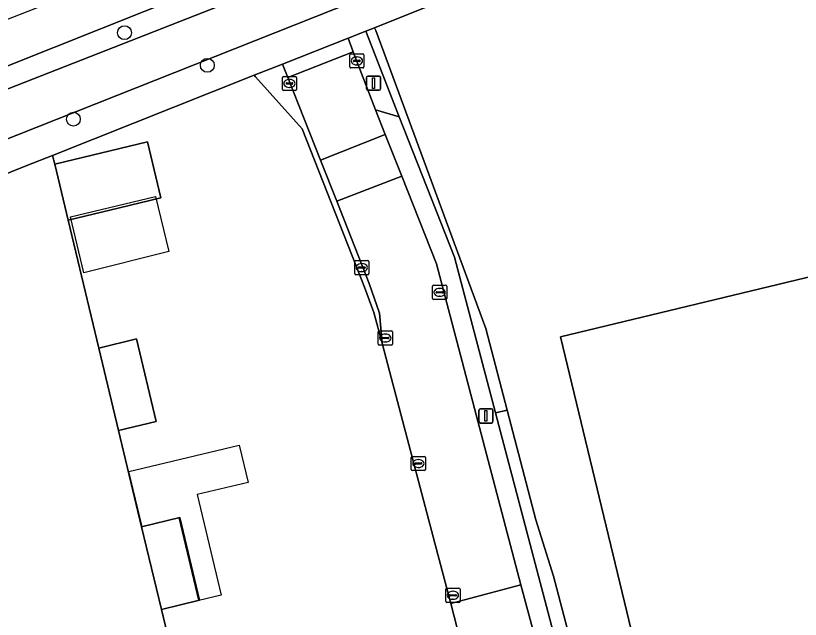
# Model space of a CAD drawing. Extents: x 164494 to 166241, y 382475 to 384495.
# Drawn here: x 164609 to 164664.4, y 383485.2 to 383527.9 of the extents above; entities that cross this region are included whole.
import ezdxf

# ---------------------------------------------------------------- set-up
doc = ezdxf.new("R2010")
doc.units = 0
for name, color, linetype in [('IMGEO_Boom', 7, 'Continuous'), ('IMGEO_Erf', 7, 'Continuous'), ('IMGEO_Fietspad_open', 7, 'Continuous'), ('IMGEO_Groenvoorziening', 7, 'Continuous'), ('IMGEO_Haag', 7, 'Continuous'), ('IMGEO_Hek', 7, 'Continuous'), ('IMGEO_Kolk', 7, 'Continuous'), ('IMGEO_Lichtmast', 7, 'Continuous'), ('IMGEO_Loofbos', 7, 'Continuous'), ('IMGEO_Pand', 7, 'Continuous'), ('IMGEO_Pand_vergunning_verleend', 7, 'Continuous'), ('IMGEO_Parkeervlak_open', 7, 'Continuous'), ('IMGEO_Rijbaan_lokaal_open', 7, 'Continuous'), ('IMGEO_Rioolput', 7, 'Continuous'), ('IMGEO_Voetpad_open', 7, 'Continuous')]:
    doc.layers.add(name, color=color, linetype=linetype)

msp = doc.modelspace()

# ---------------------------------------------------------------- linework, layer by layer
at = {"layer": 'IMGEO_Boom'}
for centre in [(164616.688, 383526.653), (164622.534, 383524.348), (164613.076, 383520.542)]:
    msp.add_circle(centre, 0.489, dxfattribs=at)
at = {"layer": 'IMGEO_Erf'}
for points in [[(164802.122, 383533.207), (164800.09, 383541.027), (164787.929, 383587.828), (164781.972, 383585.472), (164705.119, 383555.084), (164637.451, 383528.244), (164634.35, 383526.996), (164634.424, 383526.797), (164639.961, 383511.807), (164640.36, 383510.727), (164642.191, 383505.77), (164643.705, 383500.008), (164645.743, 383492.256), (164646.969, 383488.28), (164655.843, 383454.501)], [(164640.611, 383482.949), (164639.723, 383486.342), (164638.609, 383490.597), (164635.279, 383503.201), (164634.871, 383504.718), (164634.283, 383506.905), (164633.637, 383508.691), (164629.238, 383519.852), (164625.937, 383523.54), (164625.845, 383523.643), (164611.601, 383517.991), (164611.753, 383517.358), (164618.309, 383518.935), (164619.247, 383514.993), (164616.326, 383514.291), (164612.699, 383513.418), (164614.868, 383504.385), (164617.532, 383505.024), (164618.914, 383499.195), (164616.263, 383498.573), (164617.896, 383491.77), (164620.587, 383492.415), (164621.971, 383486.574), (164619.298, 383485.932), (164621.631, 383476.214)]]:
    msp.add_lwpolyline(points, dxfattribs=at)
msp.add_lwpolyline([(164730.267, 383487.654), (164656.027, 383469.749), (164647.473, 383505.183), (164721.758, 383523.074)], close=True, dxfattribs=at)
at = {"layer": 'IMGEO_Fietspad_open'}
msp.add_lwpolyline([(164784.481, 383592.554), (164784.135, 383593.842), (164780.313, 383592.48), (164780.671, 383591.011), (164719.661, 383566.738), (164702.478, 383560.048), (164631.227, 383531.622), (164625.703, 383529.456), (164596.42, 383517.975), (164584.437, 383513.182), (164569.996, 383507.125), (164552.045, 383500), (164543.413, 383496.579), (164543.606, 383493.489), (164560.103, 383500), (164646.896, 383534.434), (164687.901, 383550.873), (164703.453, 383557.247), (164719.416, 383563.358), (164781.378, 383588.002)], dxfattribs=at)
at = {"layer": 'IMGEO_Groenvoorziening'}
for points in [[(164596.42, 383517.975), (164625.703, 383529.456), (164624.578, 383530.758), (164598.806, 383520.484), (164598.924, 383520.155), (164596.05, 383518.977)], [(164633.732, 383526.756), (164632.475, 383526.267), (164632.843, 383525.302), (164634.409, 383521.193), (164636.085, 383520.705)], [(164640.36, 383510.727), (164639.961, 383511.807), (164634.424, 383526.797), (164634.35, 383526.996), (164633.732, 383526.756), (164636.085, 383520.705), (164639.979, 383510.792), (164642.875, 383499.801), (164643.705, 383500.008), (164642.191, 383505.77)]]:
    msp.add_lwpolyline(points, close=True, dxfattribs=at)
msp.add_lwpolyline([(164655.843, 383454.501), (164646.969, 383488.28), (164645.743, 383492.256), (164643.705, 383500.008), (164642.875, 383499.801), (164647.298, 383483.016), (164654.126, 383457.182), (164653.216, 383455.356), (164653.654, 383453.742)], dxfattribs=at)
at = {"layer": 'IMGEO_Haag'}
msp.add_lwpolyline([(164640.36, 383510.727), (164639.961, 383511.807), (164634.424, 383526.797), (164634.35, 383526.996), (164633.732, 383526.756), (164636.085, 383520.705), (164639.979, 383510.792), (164642.875, 383499.801), (164643.705, 383500.008), (164642.191, 383505.77)], close=True, dxfattribs=at)
at = {"layer": 'IMGEO_Hek'}
for points in [[(164634.424, 383526.797), (164634.35, 383526.996)], [(164643.705, 383500.008), (164642.191, 383505.77), (164640.36, 383510.727), (164639.961, 383511.807), (164634.424, 383526.797)], [(164655.843, 383454.501), (164646.969, 383488.28), (164645.743, 383492.256), (164643.705, 383500.008)]]:
    msp.add_lwpolyline(points, dxfattribs=at)
at = {"layer": 'IMGEO_Kolk'}
for p, q in [((164632.591, 383524.233), (164632.591, 383525.085)), ((164632.666, 383525.159), (164633.518, 383525.159)), ((164633.079, 383524.939), (164633.104, 383524.939)), ((164633.592, 383525.085), (164633.592, 383524.233)), ((164632.85, 383524.653), (164632.85, 383524.665)), ((164633.288, 383524.616), (164632.89, 383524.616)), ((164632.893, 383524.702), (164633.291, 383524.702)), ((164633.102, 383524.379), (164633.077, 383524.379)), ((164633.334, 383524.665), (164633.334, 383524.653)), ((164633.518, 383524.159), (164632.666, 383524.159)), ((164627.833, 383522.64), (164627.833, 383523.492)), ((164627.908, 383523.566), (164628.76, 383523.566)), ((164628.321, 383523.346), (164628.346, 383523.346)), ((164628.834, 383523.492), (164628.834, 383522.64)), ((164628.092, 383523.06), (164628.092, 383523.072)), ((164628.53, 383523.023), (164628.132, 383523.023)), ((164628.135, 383523.109), (164628.533, 383523.109)), ((164628.344, 383522.786), (164628.319, 383522.786)), ((164628.576, 383523.072), (164628.576, 383523.06)), ((164628.76, 383522.566), (164627.908, 383522.566)), ((164632.942, 383509.639), (164632.942, 383510.491)), ((164633.017, 383510.565), (164633.869, 383510.565)), ((164633.943, 383510.491), (164633.943, 383509.639)), ((164633.201, 383510.059), (164633.201, 383510.071)), ((164633.639, 383510.022), (164633.241, 383510.022)), ((164633.244, 383510.108), (164633.642, 383510.108)), ((164633.43, 383510.345), (164633.455, 383510.345)), ((164633.685, 383510.071), (164633.685, 383510.059)), ((164633.869, 383509.565), (164633.017, 383509.565)), ((164633.453, 383509.785), (164633.428, 383509.785)), ((164634.603, 383504.667), (164634.603, 383505.519)), ((164634.678, 383505.593), (164635.53, 383505.593)), ((164635.604, 383505.519), (164635.604, 383504.667)), ((164634.862, 383505.087), (164634.862, 383505.099)), ((164635.3, 383505.05), (164634.902, 383505.05)), ((164634.905, 383505.136), (164635.303, 383505.136)), ((164635.091, 383505.373), (164635.116, 383505.373)), ((164635.346, 383505.099), (164635.346, 383505.087)), ((164635.53, 383504.593), (164634.678, 383504.593)), ((164635.114, 383504.813), (164635.089, 383504.813)), ((164636.936, 383495.806), (164636.936, 383496.658)), ((164637.011, 383496.732), (164637.863, 383496.732)), ((164637.937, 383496.658), (164637.937, 383495.806)), ((164637.195, 383496.226), (164637.195, 383496.238)), ((164637.633, 383496.189), (164637.235, 383496.189)), ((164637.238, 383496.275), (164637.636, 383496.275)), ((164637.424, 383496.512), (164637.449, 383496.512)), ((164637.679, 383496.238), (164637.679, 383496.226)), ((164637.863, 383495.732), (164637.011, 383495.732)), ((164637.447, 383495.952), (164637.422, 383495.952)), ((164639.377, 383486.502), (164639.377, 383487.354)), ((164639.452, 383487.428), (164640.304, 383487.428)), ((164639.865, 383487.208), (164639.89, 383487.208)), ((164640.378, 383487.354), (164640.378, 383486.502)), ((164639.636, 383486.922), (164639.636, 383486.934)), ((164640.074, 383486.885), (164639.676, 383486.885)), ((164639.679, 383486.971), (164640.077, 383486.971)), ((164639.888, 383486.648), (164639.863, 383486.648)), ((164640.12, 383486.934), (164640.12, 383486.922)), ((164640.304, 383486.428), (164639.452, 383486.428))]:
    msp.add_line(p, q, dxfattribs=at)
for points in [[(164632.591, 383524.233), (164632.591, 383525.085)], [(164632.666, 383525.159), (164633.518, 383525.159)], [(164633.592, 383525.085), (164633.592, 383524.233)], [(164633.518, 383524.159), (164632.666, 383524.159)], [(164627.833, 383522.64), (164627.833, 383523.492)], [(164627.908, 383523.566), (164628.76, 383523.566)], [(164628.834, 383523.492), (164628.834, 383522.64)], [(164628.76, 383522.566), (164627.908, 383522.566)], [(164632.942, 383509.639), (164632.942, 383510.491)], [(164633.017, 383510.565), (164633.869, 383510.565)], [(164633.943, 383510.491), (164633.943, 383509.639)], [(164633.869, 383509.565), (164633.017, 383509.565)], [(164634.603, 383504.667), (164634.603, 383505.519)], [(164634.678, 383505.593), (164635.53, 383505.593)], [(164635.604, 383505.519), (164635.604, 383504.667)], [(164635.53, 383504.593), (164634.678, 383504.593)], [(164636.936, 383495.806), (164636.936, 383496.658)], [(164637.011, 383496.732), (164637.863, 383496.732)], [(164637.937, 383496.658), (164637.937, 383495.806)], [(164637.863, 383495.732), (164637.011, 383495.732)], [(164639.377, 383486.502), (164639.377, 383487.354)], [(164639.452, 383487.428), (164640.304, 383487.428)], [(164640.378, 383487.354), (164640.378, 383486.502)], [(164640.304, 383486.428), (164639.452, 383486.428)]]:
    msp.add_lwpolyline(points, dxfattribs=at)
for centre, radius, start, end in [((164632.668, 383525.083), 0.0765, 91.552, 178.448), ((164632.668, 383525.083), 0.0765, 91.552, 178.448), ((164633.516, 383525.083), 0.0765, 1.552, 88.448), ((164633.516, 383525.083), 0.0765, 1.552, 88.448), ((164632.89, 383524.662), 0.0403, 85.8775, 175.7526), ((164632.887, 383524.652), 0.0366, 178.938, 274.7102), ((164633.291, 383524.659), 0.043, 264.8664, 352.4533), ((164633.295, 383524.664), 0.0386, 1.7309, 96.639), ((164632.668, 383524.235), 0.0765, 181.552, 268.448), ((164632.668, 383524.235), 0.0765, 181.552, 268.448), ((164633.516, 383524.235), 0.0765, 271.552, 358.448), ((164633.516, 383524.235), 0.0765, 271.552, 358.448), ((164627.91, 383523.49), 0.0765, 91.552, 178.448), ((164627.91, 383523.49), 0.0765, 91.552, 178.448), ((164628.758, 383523.49), 0.0765, 1.552, 88.448), ((164628.758, 383523.49), 0.0765, 1.552, 88.448), ((164627.91, 383522.642), 0.0765, 181.552, 268.448), ((164627.91, 383522.642), 0.0765, 181.552, 268.448), ((164628.132, 383523.069), 0.0403, 85.8775, 175.7526), ((164628.129, 383523.059), 0.0366, 178.938, 274.7102), ((164628.533, 383523.066), 0.043, 264.8664, 352.4533), ((164628.537, 383523.071), 0.0386, 1.7309, 96.639), ((164628.758, 383522.642), 0.0765, 271.552, 358.448), ((164628.758, 383522.642), 0.0765, 271.552, 358.448), ((164633.019, 383510.489), 0.0765, 91.552, 178.448), ((164633.019, 383510.489), 0.0765, 91.552, 178.448), ((164633.867, 383510.489), 0.0765, 1.552, 88.448), ((164633.867, 383510.489), 0.0765, 1.552, 88.448), ((164633.241, 383510.068), 0.0403, 85.8775, 175.7526), ((164633.238, 383510.058), 0.0366, 178.938, 274.7102), ((164633.642, 383510.065), 0.043, 264.8664, 352.4533), ((164633.646, 383510.07), 0.0386, 1.7309, 96.639), ((164633.019, 383509.641), 0.0765, 181.552, 268.448), ((164633.019, 383509.641), 0.0765, 181.552, 268.448), ((164633.867, 383509.641), 0.0765, 271.552, 358.448), ((164633.867, 383509.641), 0.0765, 271.552, 358.448), ((164634.68, 383505.517), 0.0765, 91.552, 178.448), ((164634.68, 383505.517), 0.0765, 91.552, 178.448), ((164635.528, 383505.517), 0.0765, 1.552, 88.448), ((164635.528, 383505.517), 0.0765, 1.552, 88.448), ((164634.902, 383505.096), 0.0403, 85.8775, 175.7526), ((164634.899, 383505.086), 0.0366, 178.938, 274.7102), ((164635.303, 383505.093), 0.043, 264.8664, 352.4533), ((164635.307, 383505.098), 0.0386, 1.7309, 96.639), ((164634.68, 383504.669), 0.0765, 181.552, 268.448), ((164634.68, 383504.669), 0.0765, 181.552, 268.448), ((164635.528, 383504.669), 0.0765, 271.552, 358.448), ((164635.528, 383504.669), 0.0765, 271.552, 358.448), ((164637.013, 383496.656), 0.0765, 91.552, 178.448), ((164637.013, 383496.656), 0.0765, 91.552, 178.448), ((164637.861, 383496.656), 0.0765, 1.552, 88.448), ((164637.861, 383496.656), 0.0765, 1.552, 88.448), ((164637.235, 383496.235), 0.0403, 85.8775, 175.7526), ((164637.232, 383496.225), 0.0366, 178.938, 274.7102), ((164637.636, 383496.232), 0.043, 264.8664, 352.4533), ((164637.64, 383496.237), 0.0386, 1.7309, 96.639), ((164637.013, 383495.808), 0.0765, 181.552, 268.448), ((164637.013, 383495.808), 0.0765, 181.552, 268.448), ((164637.861, 383495.808), 0.0765, 271.552, 358.448), ((164637.861, 383495.808), 0.0765, 271.552, 358.448), ((164639.454, 383487.352), 0.0765, 91.552, 178.448), ((164639.454, 383487.352), 0.0765, 91.552, 178.448), ((164640.302, 383487.352), 0.0765, 1.552, 88.448), ((164640.302, 383487.352), 0.0765, 1.552, 88.448), ((164639.676, 383486.931), 0.0403, 85.8775, 175.7526), ((164639.673, 383486.921), 0.0366, 178.938, 274.7102), ((164640.077, 383486.928), 0.043, 264.8664, 352.4533), ((164640.081, 383486.933), 0.0386, 1.7309, 96.639), ((164639.454, 383486.504), 0.0765, 181.552, 268.448), ((164639.454, 383486.504), 0.0765, 181.552, 268.448), ((164640.302, 383486.504), 0.0765, 271.552, 358.448), ((164640.302, 383486.504), 0.0765, 271.552, 358.448)]:
    msp.add_arc(centre, radius, start, end, dxfattribs=at)
for centre, major_axis, ratio, start_param, end_param in [((164633.078, 383524.659), (-0.387, 0.002), 0.722429, 4.712389, 7.853982), ((164633.103, 383524.659), (-0.39, 0.002), 0.717154, 1.570796, 4.712389), ((164628.32, 383523.066), (-0.387, 0.002), 0.722429, 4.712389, 7.853982), ((164628.345, 383523.066), (-0.39, 0.002), 0.717154, 1.570796, 4.712389), ((164633.429, 383510.065), (-0.387, 0.002), 0.722429, 4.712389, 7.853982), ((164633.454, 383510.065), (-0.39, 0.002), 0.717154, 1.570796, 4.712389), ((164635.09, 383505.093), (-0.387, 0.002), 0.722429, 4.712389, 7.853982), ((164635.115, 383505.093), (-0.39, 0.002), 0.717154, 1.570796, 4.712389), ((164637.423, 383496.232), (-0.387, 0.002), 0.722429, 4.712389, 7.853982), ((164637.448, 383496.232), (-0.39, 0.002), 0.717154, 1.570796, 4.712389), ((164639.864, 383486.928), (-0.387, 0.002), 0.722429, 4.712389, 7.853982), ((164639.889, 383486.928), (-0.39, 0.002), 0.717154, 1.570796, 4.712389)]:
    msp.add_ellipse(centre, major_axis=major_axis, ratio=ratio, start_param=start_param, end_param=end_param, dxfattribs=at)
at = {"layer": 'IMGEO_Lichtmast'}
for p, q in [((164633.771, 383522.684), (164633.771, 383523.484)), ((164633.771, 383523.484), (164633.771, 383522.684)), ((164633.871, 383523.584), (164634.661, 383523.584)), ((164634.661, 383523.584), (164633.871, 383523.584)), ((164634.761, 383523.484), (164634.761, 383522.684)), ((164634.761, 383522.684), (164634.761, 383523.484)), ((164634.661, 383522.584), (164633.871, 383522.584)), ((164633.871, 383522.584), (164634.661, 383522.584)), ((164641.713, 383499.192), (164641.713, 383499.992)), ((164641.713, 383499.992), (164641.713, 383499.192)), ((164641.813, 383500.092), (164642.603, 383500.092)), ((164642.603, 383500.092), (164641.813, 383500.092)), ((164642.703, 383499.992), (164642.703, 383499.192)), ((164642.703, 383499.192), (164642.703, 383499.992)), ((164642.603, 383499.092), (164641.813, 383499.092)), ((164641.813, 383499.092), (164642.603, 383499.092))]:
    msp.add_line(p, q, dxfattribs=at)
for points in [[(164634.191, 383523.459), (164634.341, 383523.459), (164634.341, 383522.709), (164634.191, 383522.709), (164634.191, 383523.459)], [(164642.133, 383499.967), (164642.283, 383499.967), (164642.283, 383499.217), (164642.133, 383499.217), (164642.133, 383499.967)]]:
    msp.add_lwpolyline(points, dxfattribs=at)
for centre, start, end in [((164633.871, 383523.484), 90, 180), ((164633.871, 383523.484), 90, 180), ((164634.661, 383523.484), 0, 90), ((164634.661, 383523.484), 360, 90), ((164633.871, 383522.684), 180, 270), ((164633.871, 383522.684), 180, 270), ((164634.661, 383522.684), 270, 0), ((164634.661, 383522.684), 270, 0), ((164641.813, 383499.992), 90, 180), ((164641.813, 383499.992), 90, 180), ((164642.603, 383499.992), 0, 90), ((164642.603, 383499.992), 360, 90), ((164641.813, 383499.192), 180, 270), ((164641.813, 383499.192), 180, 270), ((164642.603, 383499.192), 270, 0), ((164642.603, 383499.192), 270, 0)]:
    msp.add_arc(centre, 0.1, start, end, dxfattribs=at)
at = {"layer": 'IMGEO_Loofbos'}
msp.add_lwpolyline([(164621.631, 383476.214), (164619.298, 383485.932), (164617.896, 383491.77), (164616.263, 383498.573), (164614.868, 383504.385), (164612.699, 383513.418), (164611.753, 383517.358), (164611.601, 383517.991), (164609.781, 383517.269), (164567.009, 383500), (164553.92, 383494.843), (164570.165, 383415.29)], dxfattribs=at)
at = {"layer": 'IMGEO_Pand'}
for points in [[(164656.027, 383469.749), (164730.267, 383487.654), (164721.758, 383523.074), (164647.473, 383505.183)], [(164618.309, 383518.935), (164611.753, 383517.358), (164612.699, 383513.418), (164616.326, 383514.291), (164619.247, 383514.993)], [(164617.532, 383505.024), (164614.868, 383504.385), (164616.263, 383498.573), (164618.914, 383499.195)], [(164620.587, 383492.415), (164617.896, 383491.77), (164619.298, 383485.932), (164621.971, 383486.574)]]:
    msp.add_lwpolyline(points, close=True, dxfattribs=at)
at = {"layer": 'IMGEO_Pand_vergunning_verleend'}
for points in [[(164619.81, 383511.193), (164613.806, 383509.707), (164612.864, 383513.646), (164618.88, 383515.084)], [(164618.125, 383491.816), (164617.93, 383491.77), (164617, 383495.661), (164624.781, 383497.521), (164625.409, 383494.895), (164621.81, 383494.034), (164623.507, 383486.934), (164621.929, 383486.557), (164620.556, 383492.391)]]:
    msp.add_lwpolyline(points, close=True, dxfattribs=at)
at = {"layer": 'IMGEO_Parkeervlak_open'}
msp.add_lwpolyline([(164647.298, 383483.016), (164642.875, 383499.801), (164639.979, 383510.792), (164636.085, 383520.705), (164634.409, 383521.193), (164635.101, 383519.452), (164636.264, 383516.525), (164638.726, 383510.327), (164644.682, 383487.662), (164645.58, 383484.244), (164645.977, 383482.735), (164653.216, 383455.356), (164654.126, 383457.182)], close=True, dxfattribs=at)
at = {"layer": 'IMGEO_Rijbaan_lokaal_open'}
msp.add_lwpolyline([(164543.193, 383502.048), (164543.364, 383499.1), (164546.248, 383500), (164554.17, 383502.573), (164563.052, 383506.006), (164577.16, 383511.719), (164598.806, 383520.484), (164624.578, 383530.758), (164631.552, 383533.519), (164682.649, 383553.763), (164703.012, 383561.988), (164780.313, 383592.48), (164779.782, 383594.727), (164779.782, 383594.727), (164543.193, 383502.048)], dxfattribs=at)
for points in [[(164632.843, 383525.302), (164628.224, 383523.49), (164630.525, 383517.662), (164635.101, 383519.452), (164634.409, 383521.193)], [(164628.224, 383523.49), (164627.85, 383524.436), (164625.845, 383523.643), (164625.937, 383523.54), (164629.238, 383519.852), (164633.637, 383508.691), (164634.283, 383506.905), (164634.871, 383504.718), (164634.688, 383506.853), (164633.972, 383508.935), (164631.678, 383514.744), (164630.525, 383517.662)], [(164635.101, 383519.452), (164630.525, 383517.662), (164631.678, 383514.744), (164636.264, 383516.525)], [(164638.726, 383510.327), (164636.264, 383516.525), (164631.678, 383514.744), (164633.972, 383508.935), (164634.688, 383506.853), (164634.871, 383504.718), (164635.279, 383503.201), (164638.609, 383490.597), (164639.723, 383486.342), (164644.682, 383487.662)], [(164644.682, 383487.662), (164639.723, 383486.342), (164640.611, 383482.949), (164645.58, 383484.244)]]:
    msp.add_lwpolyline(points, close=True, dxfattribs=at)
at = {"layer": 'IMGEO_Rioolput'}
for p, q in [((164638.437, 383507.891), (164638.437, 383508.743)), ((164638.512, 383508.817), (164639.364, 383508.817)), ((164639.438, 383508.743), (164639.438, 383507.891)), ((164638.696, 383508.311), (164638.696, 383508.323)), ((164639.134, 383508.274), (164638.736, 383508.274)), ((164638.739, 383508.36), (164639.137, 383508.36)), ((164638.925, 383508.597), (164638.95, 383508.597)), ((164639.18, 383508.323), (164639.18, 383508.311)), ((164639.364, 383507.817), (164638.512, 383507.817)), ((164638.948, 383508.037), (164638.923, 383508.037))]:
    msp.add_line(p, q, dxfattribs=at)
for points in [[(164638.437, 383507.891), (164638.437, 383508.743)], [(164638.512, 383508.817), (164639.364, 383508.817)], [(164639.438, 383508.743), (164639.438, 383507.891)], [(164639.364, 383507.817), (164638.512, 383507.817)]]:
    msp.add_lwpolyline(points, dxfattribs=at)
for centre, radius, start, end in [((164638.514, 383508.741), 0.0765, 91.552, 178.448), ((164638.514, 383508.741), 0.0765, 91.552, 178.448), ((164639.362, 383508.741), 0.0765, 1.552, 88.448), ((164639.362, 383508.741), 0.0765, 1.552, 88.448), ((164638.736, 383508.32), 0.0403, 85.8775, 175.7526), ((164638.733, 383508.31), 0.0366, 178.938, 274.7102), ((164639.137, 383508.317), 0.043, 264.8664, 352.4533), ((164639.141, 383508.322), 0.0386, 1.7309, 96.639), ((164638.514, 383507.893), 0.0765, 181.552, 268.448), ((164638.514, 383507.893), 0.0765, 181.552, 268.448), ((164639.362, 383507.893), 0.0765, 271.552, 358.448), ((164639.362, 383507.893), 0.0765, 271.552, 358.448)]:
    msp.add_arc(centre, radius, start, end, dxfattribs=at)
for centre, major_axis, ratio, start_param, end_param in [((164638.924, 383508.317), (-0.387, 0.002), 0.722429, 4.712389, 7.853982), ((164638.949, 383508.317), (-0.39, 0.002), 0.717154, 1.570796, 4.712389)]:
    msp.add_ellipse(centre, major_axis=major_axis, ratio=ratio, start_param=start_param, end_param=end_param, dxfattribs=at)
at = {"layer": 'IMGEO_Voetpad_open'}
for points in [[(164789.857, 383591.374), (164781.378, 383588.002), (164719.416, 383563.358), (164703.453, 383557.247), (164687.901, 383550.873), (164646.896, 383534.434), (164560.103, 383500), (164543.606, 383493.489)], [(164543.613, 383490.782), (164543.719, 383490.824), (164551.336, 383493.825), (164553.92, 383494.843), (164567.009, 383500), (164609.781, 383517.269), (164611.601, 383517.991), (164625.845, 383523.643), (164627.85, 383524.436), (164632.475, 383526.267), (164633.732, 383526.756), (164634.35, 383526.996), (164637.451, 383528.244), (164705.119, 383555.084)]]:
    msp.add_lwpolyline(points, dxfattribs=at)
msp.add_lwpolyline([(164632.843, 383525.302), (164632.475, 383526.267), (164627.85, 383524.436), (164628.224, 383523.49)], close=True, dxfattribs=at)

doc.saveas('drawing.dxf')
